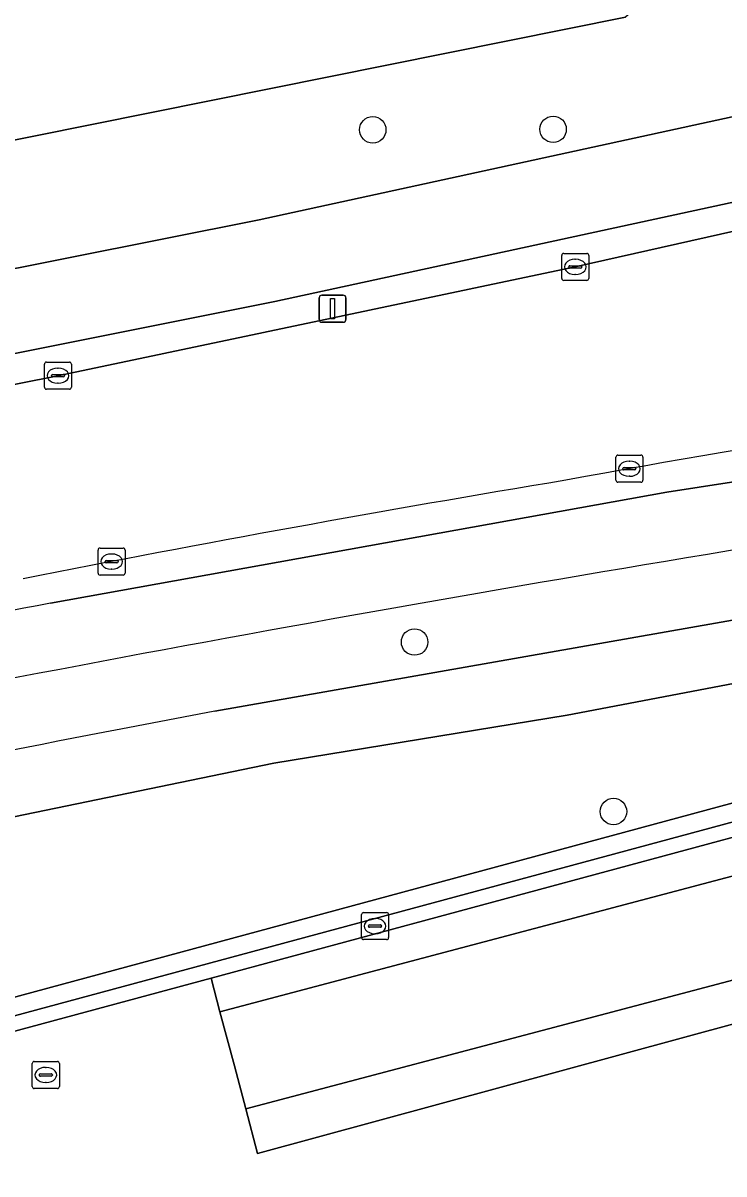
# Model space of a CAD drawing. Extents: x 159053 to 160042, y 380449 to 381423.
# Drawn here: x 159661.07 to 159686.98, y 380798.12 to 380840.65 of the extents above; entities that cross this region are included whole.
import ezdxf

# ---------------------------------------------------------------- set-up
doc = ezdxf.new("R2010")
doc.units = 0
for name, color, linetype in [('IMGEO_Berm_groen', 7, 'Continuous'), ('IMGEO_Boom', 7, 'Continuous'), ('IMGEO_Fietspad_gesloten', 7, 'Continuous'), ('IMGEO_Groenvoorziening', 7, 'Continuous'), ('IMGEO_Hek', 7, 'Continuous'), ('IMGEO_Kolk', 7, 'Continuous'), ('IMGEO_Lichtmast', 7, 'Continuous'), ('IMGEO_Rijbaan_lokaal_gesloten', 7, 'Continuous'), ('IMGEO_Rijbaan_lokaal_open', 7, 'Continuous'), ('IMGEO_Terreindeel_gesloten', 7, 'Continuous'), ('IMGEO_Verkeerseiland_open', 7, 'Continuous'), ('IMGEO_Voetpad_open', 7, 'Continuous'), ('IMGEO_Waterleidingput', 7, 'Continuous')]:
    doc.layers.add(name, color=color, linetype=linetype)

msp = doc.modelspace()

# ---------------------------------------------------------------- linework, layer by layer
at = {"layer": 'IMGEO_Berm_groen'}
for points in [[(159715.096, 380856.651), (159710.91, 380855.897), (159710.496, 380858.162), (159710.479, 380858.158), (159707.466, 380857.527), (159705.532, 380857.109), (159703.562, 380856.689), (159701.602, 380856.185), (159694.58, 380854.51), (159674.597, 380849.669), (159654.61, 380844.821), (159634.598, 380839.941), (159614.623, 380835.096), (159594.636, 380830.246), (159580.633, 380826.862), (159582.518, 380820.586), (159683.336, 380840.857)], [(159702.826, 380840.849), (159708.623, 380846.103), (159702.394, 380850.759), (159692.426, 380848.77), (159683.336, 380840.857), (159582.518, 380820.586), (159580.633, 380826.862), (159574.631, 380825.412), (159574.39, 380825.35)], [(159583.943, 380815.437), (159641.299, 380827.696), (159669.796, 380833.379), (159689.195, 380837.604), (159701.47, 380840.418)], [(159668.165, 380815.226), (159695.007, 380819.942), (159698.611, 380820.546), (159704.255, 380821.48), (159703.99, 380822.811), (159703.206, 380823.652), (159702.631, 380823.567)]]:
    msp.add_lwpolyline(points, dxfattribs=at)
for centre, radius, start, end in [((159853.154, 379811.541), 1023.159, 98.459848, 101.269809), ((159960.621, 379278.255), 1564.548, 100.773484, 102.158865)]:
    msp.add_arc(centre, radius, start, end, dxfattribs=at)
at = {"layer": 'IMGEO_Boom'}
for centre in [(159673.996, 380836.7), (159680.66, 380836.718), (159675.544, 380817.777), (159682.892, 380811.515)]:
    msp.add_circle(centre, 0.489, dxfattribs=at)
at = {"layer": 'IMGEO_Fietspad_gesloten'}
for points in [[(159701.47, 380840.418), (159689.195, 380837.604), (159669.796, 380833.379), (159641.299, 380827.696), (159583.943, 380815.437)], [(159582.295, 380811.882), (159584.084, 380812.266), (159641.97, 380824.675), (159670.378, 380830.356), (159689.881, 380834.577), (159702.755, 380837.567)], [(159749.988, 380832.742), (159743.506, 380831.842), (159741.293, 380831.566), (159736.329, 380831.018), (159733.796, 380830.631), (159730.33, 380830.155), (159726.346, 380829.577), (159722.848, 380829.128), (159720.597, 380828.805), (159720.368, 380828.774), (159715.557, 380828.123), (159715.253, 380828.064), (159714.949, 380828.008), (159709.162, 380827.045), (159703.108, 380826.132), (159684.87, 380823.319), (159662.09, 380819.215)]]:
    msp.add_lwpolyline(points, dxfattribs=at)
for centre, radius, start, end in [((159853.154, 379811.541), 1023.159, 98.459848, 101.269809), ((160023.613, 378957.12), 1896.865, 100.98719, 101.959957)]:
    msp.add_arc(centre, radius, start, end, dxfattribs=at)
at = {"layer": 'IMGEO_Groenvoorziening'}
msp.add_lwpolyline([(159714.152, 380776.048), (159705.254, 380816.619), (159704.901, 380818.226), (159704.176, 380819.004), (159690.173, 380816.785), (159681.175, 380815.073), (159670.336, 380813.303), (159605.883, 380800.005), (159537.961, 380785.234), (159507.401, 380778.807), (159508.418, 380774.748), (159508.533, 380774.71), (159511.387, 380775.509), (159550.798, 380786.279), (159553.651, 380775.706), (159557.036, 380776.621), (159694.564, 380813.798)], dxfattribs=at)
msp.add_lwpolyline([(159696.615, 380806.199), (159669.744, 380798.884), (159669.306, 380800.531), (159668.883, 380802.12), (159668.351, 380804.117), (159668.02, 380805.359), (159558.38, 380775.781), (159562.553, 380760.977), (159562.046, 380760.831), (159557.701, 380776.164), (159694.48, 380813.062), (159694.636, 380812.539), (159694.886, 380812.603), (159694.564, 380813.798), (159557.036, 380776.621), (159558.877, 380767.036), (159562.896, 380751.667), (159564.456, 380752.092), (159585.769, 380672.062), (159585.889, 380671.612), (159601.677, 380675.891), (159615.859, 380679.734), (159722.812, 380708.719), (159711.779, 380750)], close=True, dxfattribs=at)
at = {"layer": 'IMGEO_Hek'}
msp.add_lwpolyline([(159557.036, 380776.621), (159694.564, 380813.798)], dxfattribs=at)
at = {"layer": 'IMGEO_Kolk'}
for p, q in [((159680.98, 380831.21), (159680.98, 380832.062)), ((159681.055, 380832.136), (159681.907, 380832.136)), ((159681.468, 380831.916), (159681.493, 380831.916)), ((159681.981, 380832.062), (159681.981, 380831.21)), ((159681.239, 380831.63), (159681.239, 380831.642)), ((159681.677, 380831.593), (159681.279, 380831.593)), ((159681.282, 380831.679), (159681.68, 380831.679)), ((159681.723, 380831.642), (159681.723, 380831.63)), ((159681.907, 380831.136), (159681.055, 380831.136)), ((159681.491, 380831.356), (159681.466, 380831.356)), ((159661.938, 380828.117), (159662.79, 380828.117)), ((159661.863, 380827.191), (159661.863, 380828.043)), ((159662.165, 380827.66), (159662.563, 380827.66)), ((159662.351, 380827.897), (159662.376, 380827.897)), ((159662.864, 380828.043), (159662.864, 380827.191)), ((159662.122, 380827.611), (159662.122, 380827.623)), ((159662.56, 380827.574), (159662.162, 380827.574)), ((159662.374, 380827.337), (159662.349, 380827.337)), ((159662.606, 380827.623), (159662.606, 380827.611)), ((159662.79, 380827.117), (159661.938, 380827.117)), ((159683.056, 380824.681), (159683.908, 380824.681)), ((159682.981, 380823.755), (159682.981, 380824.607)), ((159683.469, 380824.461), (159683.494, 380824.461)), ((159683.982, 380824.607), (159683.982, 380823.755)), ((159683.24, 380824.175), (159683.24, 380824.187)), ((159683.678, 380824.138), (159683.28, 380824.138)), ((159683.283, 380824.224), (159683.681, 380824.224)), ((159683.492, 380823.901), (159683.467, 380823.901)), ((159683.724, 380824.187), (159683.724, 380824.175)), ((159683.908, 380823.681), (159683.056, 380823.681)), ((159663.845, 380820.323), (159663.845, 380821.175)), ((159663.92, 380821.249), (159664.772, 380821.249)), ((159664.333, 380821.029), (159664.358, 380821.029)), ((159664.846, 380821.175), (159664.846, 380820.323)), ((159664.104, 380820.743), (159664.104, 380820.755)), ((159664.542, 380820.706), (159664.144, 380820.706)), ((159664.147, 380820.792), (159664.545, 380820.792)), ((159664.356, 380820.469), (159664.331, 380820.469)), ((159664.588, 380820.755), (159664.588, 380820.743)), ((159664.772, 380820.249), (159663.92, 380820.249)), ((159673.583, 380806.856), (159673.583, 380807.708)), ((159673.658, 380807.782), (159674.51, 380807.782)), ((159674.584, 380807.708), (159674.584, 380806.856)), ((159673.842, 380807.276), (159673.842, 380807.288)), ((159674.28, 380807.239), (159673.882, 380807.239)), ((159673.885, 380807.325), (159674.283, 380807.325)), ((159674.071, 380807.562), (159674.096, 380807.562)), ((159674.326, 380807.288), (159674.326, 380807.276)), ((159674.094, 380807.002), (159674.069, 380807.002)), ((159674.51, 380806.782), (159673.658, 380806.782))]:
    msp.add_line(p, q, dxfattribs=at)
for points in [[(159680.98, 380831.21), (159680.98, 380832.062)], [(159681.055, 380832.136), (159681.907, 380832.136)], [(159681.981, 380832.062), (159681.981, 380831.21)], [(159681.907, 380831.136), (159681.055, 380831.136)], [(159661.938, 380828.117), (159662.79, 380828.117)], [(159661.863, 380827.191), (159661.863, 380828.043)], [(159662.864, 380828.043), (159662.864, 380827.191)], [(159662.79, 380827.117), (159661.938, 380827.117)], [(159683.056, 380824.681), (159683.908, 380824.681)], [(159682.981, 380823.755), (159682.981, 380824.607)], [(159683.982, 380824.607), (159683.982, 380823.755)], [(159683.908, 380823.681), (159683.056, 380823.681)], [(159663.845, 380820.323), (159663.845, 380821.175)], [(159663.92, 380821.249), (159664.772, 380821.249)], [(159664.846, 380821.175), (159664.846, 380820.323)], [(159664.772, 380820.249), (159663.92, 380820.249)], [(159673.583, 380806.856), (159673.583, 380807.708)], [(159673.658, 380807.782), (159674.51, 380807.782)], [(159674.584, 380807.708), (159674.584, 380806.856)], [(159674.51, 380806.782), (159673.658, 380806.782)]]:
    msp.add_lwpolyline(points, dxfattribs=at)
for centre, radius, start, end in [((159681.057, 380832.06), 0.0765, 91.552, 178.448), ((159681.057, 380832.06), 0.0765, 91.552, 178.448), ((159681.905, 380832.06), 0.0765, 1.552, 88.448), ((159681.905, 380832.06), 0.0765, 1.552, 88.448), ((159681.279, 380831.639), 0.0403, 85.8775, 175.7526), ((159681.276, 380831.629), 0.0366, 178.938, 274.7102), ((159681.68, 380831.636), 0.043, 264.8664, 352.4533), ((159681.684, 380831.641), 0.0386, 1.7309, 96.639), ((159681.057, 380831.212), 0.0765, 181.552, 268.448), ((159681.057, 380831.212), 0.0765, 181.552, 268.448), ((159681.905, 380831.212), 0.0765, 271.552, 358.448), ((159681.905, 380831.212), 0.0765, 271.552, 358.448), ((159661.94, 380828.041), 0.0765, 91.552, 178.448), ((159661.94, 380828.041), 0.0765, 91.552, 178.448), ((159662.788, 380828.041), 0.0765, 1.552, 88.448), ((159662.788, 380828.041), 0.0765, 1.552, 88.448), ((159662.162, 380827.62), 0.0403, 85.8775, 175.7526), ((159662.567, 380827.622), 0.0386, 1.7309, 96.639), ((159662.159, 380827.61), 0.0366, 178.938, 274.7102), ((159662.563, 380827.617), 0.043, 264.8664, 352.4533), ((159661.94, 380827.193), 0.0765, 181.552, 268.448), ((159661.94, 380827.193), 0.0765, 181.552, 268.448), ((159662.788, 380827.193), 0.0765, 271.552, 358.448), ((159662.788, 380827.193), 0.0765, 271.552, 358.448), ((159683.058, 380824.605), 0.0765, 91.552, 178.448), ((159683.058, 380824.605), 0.0765, 91.552, 178.448), ((159683.906, 380824.605), 0.0765, 1.552, 88.448), ((159683.906, 380824.605), 0.0765, 1.552, 88.448), ((159683.28, 380824.184), 0.0403, 85.8775, 175.7526), ((159683.277, 380824.174), 0.0366, 178.938, 274.7102), ((159683.681, 380824.181), 0.043, 264.8664, 352.4533), ((159683.685, 380824.186), 0.0386, 1.7309, 96.639), ((159683.058, 380823.757), 0.0765, 181.552, 268.448), ((159683.058, 380823.757), 0.0765, 181.552, 268.448), ((159683.906, 380823.757), 0.0765, 271.552, 358.448), ((159683.906, 380823.757), 0.0765, 271.552, 358.448), ((159663.922, 380821.173), 0.0765, 91.552, 178.448), ((159663.922, 380821.173), 0.0765, 91.552, 178.448), ((159664.77, 380821.173), 0.0765, 1.552, 88.448), ((159664.77, 380821.173), 0.0765, 1.552, 88.448), ((159664.144, 380820.752), 0.0403, 85.8775, 175.7526), ((159664.141, 380820.742), 0.0366, 178.938, 274.7102), ((159664.545, 380820.749), 0.043, 264.8664, 352.4533), ((159664.549, 380820.754), 0.0386, 1.7309, 96.639), ((159663.922, 380820.325), 0.0765, 181.552, 268.448), ((159663.922, 380820.325), 0.0765, 181.552, 268.448), ((159664.77, 380820.325), 0.0765, 271.552, 358.448), ((159664.77, 380820.325), 0.0765, 271.552, 358.448), ((159673.66, 380807.706), 0.0765, 91.552, 178.448), ((159673.66, 380807.706), 0.0765, 91.552, 178.448), ((159674.508, 380807.706), 0.0765, 1.552, 88.448), ((159674.508, 380807.706), 0.0765, 1.552, 88.448), ((159673.882, 380807.285), 0.0403, 85.8775, 175.7526), ((159673.879, 380807.275), 0.0366, 178.938, 274.7102), ((159674.283, 380807.282), 0.043, 264.8664, 352.4533), ((159674.287, 380807.287), 0.0386, 1.7309, 96.639), ((159673.66, 380806.858), 0.0765, 181.552, 268.448), ((159673.66, 380806.858), 0.0765, 181.552, 268.448), ((159674.508, 380806.858), 0.0765, 271.552, 358.448), ((159674.508, 380806.858), 0.0765, 271.552, 358.448)]:
    msp.add_arc(centre, radius, start, end, dxfattribs=at)
for centre, major_axis, ratio, start_param, end_param in [((159681.467, 380831.636), (-0.387, 0.002), 0.722429, 4.712389, 7.853982), ((159681.492, 380831.636), (-0.39, 0.002), 0.717154, 1.570796, 4.712389), ((159662.35, 380827.617), (-0.387, 0.002), 0.722429, 4.712389, 7.853982), ((159662.375, 380827.617), (-0.39, 0.002), 0.717154, 1.570796, 4.712389), ((159683.468, 380824.181), (-0.387, 0.002), 0.722429, 4.712389, 7.853982), ((159683.493, 380824.181), (-0.39, 0.002), 0.717154, 1.570796, 4.712389), ((159664.332, 380820.749), (-0.387, 0.002), 0.722429, 4.712389, 7.853982), ((159664.357, 380820.749), (-0.39, 0.002), 0.717154, 1.570796, 4.712389), ((159674.07, 380807.282), (-0.387, 0.002), 0.722429, 4.712389, 7.853982), ((159674.095, 380807.282), (-0.39, 0.002), 0.717154, 1.570796, 4.712389)]:
    msp.add_ellipse(centre, major_axis=major_axis, ratio=ratio, start_param=start_param, end_param=end_param, dxfattribs=at)
at = {"layer": 'IMGEO_Lichtmast'}
for p, q in [((159672.017, 380829.691), (159672.017, 380830.491)), ((159672.017, 380830.491), (159672.017, 380829.691)), ((159672.117, 380830.591), (159672.907, 380830.591)), ((159672.907, 380830.591), (159672.117, 380830.591)), ((159673.007, 380830.491), (159673.007, 380829.691)), ((159673.007, 380829.691), (159673.007, 380830.491)), ((159672.907, 380829.591), (159672.117, 380829.591)), ((159672.117, 380829.591), (159672.907, 380829.591))]:
    msp.add_line(p, q, dxfattribs=at)
msp.add_lwpolyline([(159672.437, 380830.466), (159672.587, 380830.466), (159672.587, 380829.716), (159672.437, 380829.716), (159672.437, 380830.466)], dxfattribs=at)
for centre, start, end in [((159672.117, 380830.491), 90, 180), ((159672.117, 380830.491), 90, 180), ((159672.907, 380830.491), 0, 90), ((159672.907, 380830.491), 360, 90), ((159672.117, 380829.691), 180, 270), ((159672.117, 380829.691), 180, 270), ((159672.907, 380829.691), 270, 0), ((159672.907, 380829.691), 270, 0)]:
    msp.add_arc(centre, 0.1, start, end, dxfattribs=at)
at = {"layer": 'IMGEO_Rijbaan_lokaal_gesloten'}
msp.add_lwpolyline([(159715.493, 380839.327), (159712.487, 380838.735), (159702.959, 380836.47), (159681.481, 380831.636), (159662.364, 380827.617), (159642.223, 380823.623), (159622.142, 380819.406), (159584.34, 380811.262), (159582.969, 380810.968), (159580.4, 380810.281)], dxfattribs=at)
for centre, radius, start, end in [((159765.031, 380369.376), 462.06, 97.55208, 100.46098), ((159792.777, 380151.639), 681.326, 99.430806, 101.145714)]:
    msp.add_arc(centre, radius, start, end, dxfattribs=at)
at = {"layer": 'IMGEO_Rijbaan_lokaal_open'}
msp.add_lwpolyline([(159694.301, 380812.449), (159694.636, 380812.539), (159694.48, 380813.062), (159557.701, 380776.164), (159562.046, 380760.831), (159562.553, 380760.977), (159558.38, 380775.781), (159668.02, 380805.359)], close=True, dxfattribs=at)
at = {"layer": 'IMGEO_Terreindeel_gesloten'}
msp.add_lwpolyline([(159694.662, 380807.236), (159693.69, 380810.828), (159668.351, 380804.117), (159668.883, 380802.12), (159669.306, 380800.531)], close=True, dxfattribs=at)
at = {"layer": 'IMGEO_Verkeerseiland_open'}
msp.add_lwpolyline([(159702.959, 380836.47), (159702.755, 380837.567), (159689.881, 380834.577), (159670.378, 380830.356), (159641.97, 380824.675), (159584.084, 380812.266), (159584.34, 380811.262), (159622.142, 380819.406), (159642.223, 380823.623), (159662.364, 380827.617), (159681.481, 380831.636)], close=True, dxfattribs=at)
msp.add_lwpolyline([(159662.09, 380819.215), (159684.87, 380823.319), (159703.108, 380826.132), (159709.162, 380827.045), (159714.949, 380828.008), (159715.253, 380828.064), (159715.557, 380828.123)], dxfattribs=at)
for centre, radius, start, end in [((159765.031, 380369.376), 462.06, 97.55208, 100.46098), ((159792.777, 380151.639), 681.326, 99.430806, 101.145714), ((160023.613, 378957.12), 1896.865, 100.98719, 101.959957)]:
    msp.add_arc(centre, radius, start, end, dxfattribs=at)
at = {"layer": 'IMGEO_Voetpad_open'}
for points in [[(159756.69, 380828.781), (159750.01, 380827.826), (159741.371, 380826.748), (159741.062, 380829.019), (159737.21, 380828.482), (159737.486, 380826.258), (159720.683, 380823.891), (159720.341, 380826.104), (159717.924, 380825.816), (159716.488, 380825.609), (159716.799, 380823.415), (159711.405, 380822.592), (159707.096, 380821.931), (159706.801, 380823.4), (159707.367, 380824.265), (159703.206, 380823.652), (159703.99, 380822.811), (159704.255, 380821.48), (159698.611, 380820.546), (159695.007, 380819.942), (159668.165, 380815.226)], [(159631.091, 380807.706), (159597.933, 380800.609), (159554.204, 380791.269), (159520.552, 380784.102), (159514.007, 380782.776), (159506.964, 380781.227), (159507.401, 380778.807), (159537.961, 380785.234), (159605.883, 380800.005), (159670.336, 380813.303), (159681.175, 380815.073), (159690.173, 380816.785)]]:
    msp.add_lwpolyline(points, dxfattribs=at)
msp.add_lwpolyline([(159694.948, 380812.373), (159694.886, 380812.603), (159694.636, 380812.539), (159694.301, 380812.449), (159668.02, 380805.359), (159668.351, 380804.117), (159693.69, 380810.828), (159694.662, 380807.236), (159669.306, 380800.531), (159669.744, 380798.884), (159696.615, 380806.199)], close=True, dxfattribs=at)
msp.add_arc((159960.621, 379278.255), 1564.548, 100.773484, 102.158865, dxfattribs=at)
at = {"layer": 'IMGEO_Waterleidingput'}
for p, q in [((159661.415, 380801.356), (159661.415, 380802.208)), ((159661.49, 380802.282), (159662.342, 380802.282)), ((159662.416, 380802.208), (159662.416, 380801.356)), ((159661.674, 380801.776), (159661.674, 380801.788)), ((159662.112, 380801.739), (159661.714, 380801.739)), ((159661.717, 380801.825), (159662.115, 380801.825)), ((159661.903, 380802.062), (159661.928, 380802.062)), ((159662.158, 380801.788), (159662.158, 380801.776)), ((159662.342, 380801.282), (159661.49, 380801.282)), ((159661.926, 380801.502), (159661.901, 380801.502))]:
    msp.add_line(p, q, dxfattribs=at)
for points in [[(159661.415, 380801.356), (159661.415, 380802.208)], [(159661.49, 380802.282), (159662.342, 380802.282)], [(159662.416, 380802.208), (159662.416, 380801.356)], [(159662.342, 380801.282), (159661.49, 380801.282)]]:
    msp.add_lwpolyline(points, dxfattribs=at)
for centre, radius, start, end in [((159661.492, 380802.206), 0.0765, 91.552, 178.448), ((159661.492, 380802.206), 0.0765, 91.552, 178.448), ((159662.34, 380802.206), 0.0765, 1.552, 88.448), ((159662.34, 380802.206), 0.0765, 1.552, 88.448), ((159661.714, 380801.785), 0.0403, 85.8775, 175.7526), ((159661.711, 380801.775), 0.0366, 178.938, 274.7102), ((159662.115, 380801.782), 0.043, 264.8664, 352.4533), ((159662.119, 380801.787), 0.0386, 1.7309, 96.639), ((159661.492, 380801.358), 0.0765, 181.552, 268.448), ((159661.492, 380801.358), 0.0765, 181.552, 268.448), ((159662.34, 380801.358), 0.0765, 271.552, 358.448), ((159662.34, 380801.358), 0.0765, 271.552, 358.448)]:
    msp.add_arc(centre, radius, start, end, dxfattribs=at)
for centre, major_axis, ratio, start_param, end_param in [((159661.902, 380801.782), (-0.387, 0.002), 0.722429, 4.712389, 7.853982), ((159661.927, 380801.782), (-0.39, 0.002), 0.717154, 1.570796, 4.712389)]:
    msp.add_ellipse(centre, major_axis=major_axis, ratio=ratio, start_param=start_param, end_param=end_param, dxfattribs=at)

doc.saveas('drawing.dxf')
